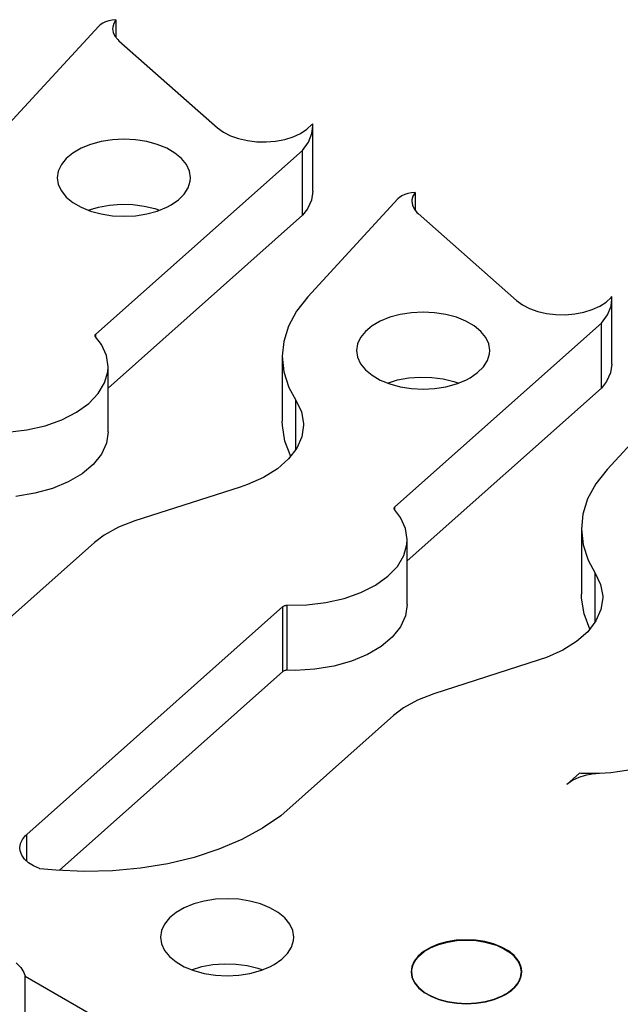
# Model space of a CAD drawing. Header units: inches. Extents: x 3 to 289, y 4 to 291.
# Tile 546 of 634: x 181.99 to 183.41, y 134.55 to 136.88. Entities that reach past the tile are written whole.
import ezdxf

# ---------------------------------------------------------------- set-up
doc = ezdxf.new("R2010")
doc.units = ezdxf.units.IN
doc.header["$LTSCALE"] = 0.5
doc.header["$MEASUREMENT"] = 0
doc.layers.add('DBU', color=7, linetype='Continuous')

msp = doc.modelspace()

# ---------------------------------------------------------------- linework, layer by layer
at = {"layer": 'DBU', "color": 30, "linetype": 'Continuous'}
for p, q in [((182.1813, 136.8627), (181.9686, 136.6318)), ((182.1848, 136.866), (182.1813, 136.8627)), ((182.1906, 136.8699), (182.1848, 136.866)), ((182.1973, 136.8731), (182.1906, 136.8699)), ((182.205, 136.8755), (182.1973, 136.8731)), ((182.2133, 136.8772), (182.205, 136.8755)), ((182.2219, 136.878), (182.2133, 136.8772)), ((182.2143, 136.8605), (182.2141, 136.8569)), ((182.2141, 136.8569), (182.2155, 136.8479)), ((182.2168, 136.8694), (182.2143, 136.8605)), ((182.2219, 136.878), (182.2168, 136.8694)), ((182.2219, 136.878), (182.2219, 136.8357)), ((182.2155, 136.8479), (182.2196, 136.8391)), ((182.2196, 136.8391), (182.2262, 136.8309)), ((182.2262, 136.8309), (182.2288, 136.8284)), ((182.2288, 136.8284), (182.462, 136.6228)), ((182.6732, 136.6191), (182.6851, 136.6301)), ((182.6851, 136.6301), (182.687, 136.6323)), ((182.6852, 136.6094), (182.6872, 136.6262)), ((182.6872, 136.6262), (182.687, 136.6323)), ((182.6872, 136.4727), (182.6872, 136.6262)), ((182.462, 136.6228), (182.4759, 136.6126)), ((182.4759, 136.6126), (182.4927, 136.604)), ((182.4927, 136.604), (182.5118, 136.5972)), ((182.6208, 136.5952), (182.6406, 136.6013)), ((182.6406, 136.6013), (182.6583, 136.6094)), ((182.6583, 136.6094), (182.6732, 136.6191)), ((182.677, 136.5888), (182.6852, 136.6094)), ((182.1621, 136.5832), (182.1396, 136.5741)), ((182.187, 136.5899), (182.1621, 136.5832)), ((182.2135, 136.594), (182.187, 136.5899)), ((182.2409, 136.5954), (182.2135, 136.594)), ((182.2682, 136.594), (182.2409, 136.5954)), ((182.2947, 136.5899), (182.2682, 136.594)), ((182.3196, 136.5832), (182.2947, 136.5899)), ((182.3421, 136.5741), (182.3196, 136.5832)), ((182.5118, 136.5972), (182.5327, 136.5923)), ((182.5327, 136.5923), (182.5547, 136.5897)), ((182.5547, 136.5897), (182.5772, 136.5893)), ((182.5772, 136.5893), (182.5994, 136.5911)), ((182.5994, 136.5911), (182.6208, 136.5952)), ((182.6627, 136.5693), (182.677, 136.5888)), ((182.1202, 136.5629), (182.1045, 136.5499)), ((182.1396, 136.5741), (182.1202, 136.5629)), ((182.1742, 136.135), (182.6627, 136.5693)), ((182.3615, 136.5629), (182.3421, 136.5741)), ((182.3773, 136.5499), (182.3615, 136.5629)), ((182.6627, 136.4158), (182.6627, 136.5693)), ((182.0929, 136.5356), (182.0857, 136.5203)), ((182.1045, 136.5499), (182.0929, 136.5356)), ((182.3889, 136.5356), (182.3773, 136.5499)), ((182.396, 136.5203), (182.3889, 136.5356)), ((182.0857, 136.5203), (182.0834, 136.5045)), ((182.3984, 136.5045), (182.396, 136.5203)), ((182.0834, 136.5045), (182.0857, 136.4887)), ((182.0857, 136.4887), (182.0929, 136.4734)), ((182.393, 136.4809), (182.3978, 136.4965)), ((182.3978, 136.4965), (182.3984, 136.5045)), ((182.0929, 136.4734), (182.1045, 136.459)), ((182.3699, 136.4523), (182.3836, 136.466)), ((182.3836, 136.466), (182.393, 136.4809)), ((182.6872, 136.4727), (182.684, 136.4517)), ((182.8977, 136.4616), (182.892, 136.4578)), ((182.9045, 136.4648), (182.8977, 136.4616)), ((182.9121, 136.4673), (182.9045, 136.4648)), ((182.9204, 136.469), (182.9121, 136.4673)), ((182.929, 136.4698), (182.9204, 136.469)), ((182.9239, 136.4612), (182.9215, 136.4522)), ((182.929, 136.4698), (182.9239, 136.4612)), ((182.929, 136.4698), (182.929, 136.4275)), ((182.1045, 136.459), (182.1202, 136.446)), ((182.1202, 136.446), (182.1396, 136.4348)), ((182.1808, 136.435), (182.207, 136.4398)), ((182.207, 136.4398), (182.2342, 136.4418)), ((182.2342, 136.4418), (182.2616, 136.4411)), ((182.2616, 136.4411), (182.2884, 136.4376)), ((182.3421, 136.4348), (182.3522, 136.4402)), ((182.3522, 136.4402), (182.3699, 136.4523)), ((182.684, 136.4517), (182.6746, 136.4313)), ((182.8884, 136.4545), (182.6757, 136.2236)), ((182.892, 136.4578), (182.8884, 136.4545)), ((182.9215, 136.4522), (182.9212, 136.4486)), ((182.9212, 136.4486), (182.9226, 136.4396)), ((182.9226, 136.4396), (182.9267, 136.4309)), ((182.1396, 136.4348), (182.1621, 136.4257)), ((182.1564, 136.4277), (182.1808, 136.435)), ((182.1621, 136.4257), (182.187, 136.419)), ((182.187, 136.419), (182.2135, 136.4149)), ((182.2033, 136.0074), (182.6627, 136.4158)), ((182.2135, 136.4149), (182.2409, 136.4135)), ((182.2409, 136.4135), (182.2682, 136.4149)), ((182.2682, 136.4149), (182.2947, 136.419)), ((182.2884, 136.4376), (182.3138, 136.4316)), ((182.2947, 136.419), (182.3196, 136.4257)), ((182.3138, 136.4316), (182.3253, 136.4277)), ((182.3196, 136.4257), (182.3421, 136.4348)), ((182.6746, 136.4313), (182.6627, 136.4158)), ((182.9267, 136.4309), (182.9333, 136.4226)), ((182.9333, 136.4226), (182.936, 136.4202)), ((182.936, 136.4202), (183.1691, 136.2146)), ((182.6757, 136.2236), (182.6491, 136.1897)), ((183.1691, 136.2146), (183.183, 136.2044)), ((183.3654, 136.2011), (183.3804, 136.2108)), ((183.3804, 136.2108), (183.3922, 136.2218)), ((183.3922, 136.2218), (183.3941, 136.2241)), ((183.3923, 136.2011), (183.3943, 136.218)), ((183.3943, 136.218), (183.3941, 136.2241)), ((183.3943, 136.0645), (183.3943, 136.218)), ((182.6491, 136.1897), (182.6299, 136.1542)), ((182.9206, 136.1858), (182.8941, 136.1817)), ((182.948, 136.1871), (182.9206, 136.1858)), ((182.9753, 136.1858), (182.948, 136.1871)), ((183.0018, 136.1817), (182.9753, 136.1858)), ((183.183, 136.2044), (183.1998, 136.1958)), ((183.1998, 136.1958), (183.2189, 136.1889)), ((183.2189, 136.1889), (183.2398, 136.1841)), ((183.2398, 136.1841), (183.2618, 136.1814)), ((183.2843, 136.181), (183.3065, 136.1829)), ((183.3065, 136.1829), (183.3279, 136.187)), ((183.3279, 136.187), (183.3477, 136.1931)), ((183.3477, 136.1931), (183.3654, 136.2011)), ((183.3841, 136.1806), (183.3923, 136.2011)), ((182.8467, 136.1659), (182.8273, 136.1547)), ((182.8692, 136.175), (182.8467, 136.1659)), ((182.8941, 136.1817), (182.8692, 136.175)), ((182.8813, 135.7268), (183.3698, 136.1611)), ((183.0267, 136.175), (183.0018, 136.1817)), ((183.0492, 136.1659), (183.0267, 136.175)), ((183.0686, 136.1547), (183.0492, 136.1659)), ((183.2618, 136.1814), (183.2843, 136.181)), ((183.3698, 136.1611), (183.3841, 136.1806)), ((183.3698, 136.0076), (183.3698, 136.1611)), ((182.6299, 136.1542), (182.6185, 136.1176)), ((182.8116, 136.1417), (182.8, 136.1273)), ((182.8273, 136.1547), (182.8116, 136.1417)), ((183.0844, 136.1417), (183.0686, 136.1547)), ((183.096, 136.1273), (183.0844, 136.1417)), ((182.1725, 136.1316), (182.1726, 136.1327)), ((182.1725, 136.1308), (182.1725, 136.1316)), ((182.1729, 136.1297), (182.1725, 136.1308)), ((182.1726, 136.1327), (182.1731, 136.1337)), ((182.1737, 136.1287), (182.1729, 136.1297)), ((182.1731, 136.1337), (182.1739, 136.1347)), ((182.1875, 136.1103), (182.1737, 136.1287)), ((182.1739, 136.1347), (182.1742, 136.135)), ((182.6185, 136.1176), (182.615, 136.0829)), ((182.8, 136.1273), (182.7929, 136.112)), ((183.1031, 136.112), (183.096, 136.1273)), ((182.1993, 136.0844), (182.1875, 136.1103)), ((182.7929, 136.112), (182.7905, 136.0962)), ((182.7905, 136.0962), (182.7929, 136.0804)), ((183.1055, 136.0962), (183.1031, 136.112)), ((183.1049, 136.0883), (183.1055, 136.0962)), ((182.2033, 136.0578), (182.1993, 136.0844)), ((182.615, 136.0829), (182.615, 135.9294)), ((182.615, 136.0829), (182.619, 136.0458)), ((182.7929, 136.0804), (182.8, 136.0651)), ((183.0907, 136.0578), (183.1001, 136.0727)), ((183.1001, 136.0727), (183.1049, 136.0883)), ((182.1952, 136.0199), (182.2026, 136.0463)), ((182.2026, 136.0463), (182.2033, 136.0578)), ((182.2033, 135.9042), (182.2033, 136.0578)), ((182.619, 136.0458), (182.6309, 136.0092)), ((182.8, 136.0651), (182.8116, 136.0508)), ((182.8116, 136.0508), (182.8273, 136.0378)), ((183.0593, 136.0319), (183.077, 136.0441)), ((183.077, 136.0441), (183.0907, 136.0578)), ((183.3912, 136.0434), (183.3817, 136.023)), ((183.5955, 136.0462), (183.3829, 135.8153)), ((183.3943, 136.0645), (183.3912, 136.0434)), ((182.1801, 135.9946), (182.1952, 136.0199)), ((182.8273, 136.0378), (182.8467, 136.0266)), ((182.8467, 136.0266), (182.8692, 136.0175)), ((182.8635, 136.0195), (182.8879, 136.0268)), ((182.8879, 136.0268), (182.9141, 136.0315)), ((182.9141, 136.0315), (182.9413, 136.0336)), ((182.9413, 136.0336), (182.9687, 136.0329)), ((182.9687, 136.0329), (182.9955, 136.0294)), ((182.9955, 136.0294), (183.0209, 136.0233)), ((183.0209, 136.0233), (183.0324, 136.0195)), ((183.0267, 136.0175), (183.0492, 136.0266)), ((183.0492, 136.0266), (183.0593, 136.0319)), ((183.3817, 136.023), (183.3698, 136.0076)), ((182.6309, 136.0092), (182.6474, 135.9787)), ((182.8692, 136.0175), (182.8941, 136.0108)), ((182.8941, 136.0108), (182.9206, 136.0067)), ((182.9104, 135.5992), (183.3698, 136.0076)), ((182.9206, 136.0067), (182.948, 136.0053)), ((182.948, 136.0053), (182.9753, 136.0067)), ((182.9753, 136.0067), (183.0018, 136.0108)), ((183.0018, 136.0108), (183.0267, 136.0175)), ((182.1577, 135.9712), (182.1801, 135.9946)), ((182.6474, 135.8622), (182.6474, 135.9787)), ((182.6474, 135.9787), (182.6603, 135.9519)), ((182.0939, 135.9327), (182.1287, 135.9504)), ((182.1287, 135.9504), (182.1577, 135.9712)), ((182.6603, 135.9519), (182.6654, 135.9242)), ((182.0543, 135.9187), (182.0939, 135.9327)), ((182.6153, 135.9195), (182.615, 135.9294)), ((181.9658, 135.9035), (182.0112, 135.9089)), ((182.0112, 135.9089), (182.0543, 135.9187)), ((182.2033, 135.9042), (182.1993, 135.8776)), ((182.6214, 135.8824), (182.6153, 135.9195)), ((182.6654, 135.9204), (182.6614, 135.8927)), ((182.6654, 135.9242), (182.6654, 135.9204)), ((182.6354, 135.8461), (182.6214, 135.8824)), ((182.6614, 135.8927), (182.6496, 135.8657)), ((182.1993, 135.8776), (182.1875, 135.8517)), ((182.6496, 135.8657), (182.6301, 135.8403)), ((182.1875, 135.8517), (182.1681, 135.8274)), ((182.6301, 135.8403), (182.6037, 135.817)), ((182.1681, 135.8274), (182.1418, 135.8054)), ((182.6037, 135.817), (182.571, 135.7966)), ((183.3829, 135.8153), (183.3562, 135.7815)), ((182.1418, 135.8054), (182.1093, 135.7863)), ((182.571, 135.7966), (182.5329, 135.7795)), ((182.0717, 135.7707), (182.0299, 135.7591)), ((182.1093, 135.7863), (182.0717, 135.7707)), ((182.5155, 135.7735), (182.2663, 135.6938)), ((182.5329, 135.7795), (182.5155, 135.7735)), ((183.3562, 135.7815), (183.337, 135.746)), ((182.0299, 135.7591), (181.9853, 135.7518)), ((183.337, 135.746), (183.3256, 135.7094)), ((182.8796, 135.7233), (182.8797, 135.7244)), ((182.8796, 135.7225), (182.8796, 135.7233)), ((182.8801, 135.7214), (182.8796, 135.7225)), ((182.8797, 135.7244), (182.8802, 135.7255)), ((182.8808, 135.7204), (182.8801, 135.7214)), ((182.8802, 135.7255), (182.881, 135.7265)), ((182.8946, 135.702), (182.8808, 135.7204)), ((182.881, 135.7265), (182.8813, 135.7268)), ((182.2663, 135.6938), (182.2279, 135.6788)), ((182.9065, 135.6762), (182.8946, 135.702)), ((183.3256, 135.7094), (183.3221, 135.6746)), ((182.2279, 135.6788), (182.1944, 135.6603)), ((182.9104, 135.6495), (182.9065, 135.6762)), ((183.3221, 135.6746), (183.3221, 135.5211)), ((183.3221, 135.6746), (183.3261, 135.6375)), ((182.1944, 135.6603), (182.1711, 135.6425)), ((182.9097, 135.6381), (182.9104, 135.6495)), ((182.9104, 135.496), (182.9104, 135.6495)), ((182.1711, 135.6425), (181.9046, 135.4056)), ((182.9023, 135.6117), (182.9097, 135.6381)), ((183.3261, 135.6375), (183.338, 135.601)), ((182.8872, 135.5864), (182.9023, 135.6117)), ((183.338, 135.601), (183.3545, 135.5705)), ((182.8648, 135.563), (182.8872, 135.5864)), ((182.8358, 135.5421), (182.8648, 135.563)), ((183.3545, 135.4539), (183.3545, 135.5705)), ((183.3545, 135.5705), (183.3674, 135.5437)), ((182.801, 135.5245), (182.8358, 135.5421)), ((183.3674, 135.5437), (183.3725, 135.516)), ((182.7183, 135.5007), (182.7614, 135.5105)), ((182.7614, 135.5105), (182.801, 135.5245)), ((183.3224, 135.5112), (183.3221, 135.5211)), ((183.3285, 135.4742), (183.3224, 135.5112)), ((183.3725, 135.5122), (183.3685, 135.4845)), ((183.3725, 135.516), (183.3725, 135.5122)), ((182.0111, 134.9531), (182.6168, 135.4916)), ((182.6168, 135.4916), (182.6179, 135.4924)), ((182.6179, 135.4924), (182.6194, 135.4932)), ((182.6194, 135.4932), (182.621, 135.4938)), ((182.621, 135.4938), (182.6228, 135.4942)), ((182.6228, 135.4942), (182.6246, 135.4944)), ((182.6246, 135.4944), (182.6266, 135.4944)), ((182.6266, 135.4944), (182.6729, 135.4953)), ((182.6266, 135.4944), (182.6266, 135.4944)), ((182.6729, 135.4953), (182.7183, 135.5007)), ((182.9104, 135.496), (182.9065, 135.4693)), ((183.3685, 135.4845), (183.3567, 135.4575)), ((182.9065, 135.4693), (182.8946, 135.4435)), ((183.3425, 135.4379), (183.3285, 135.4742)), ((182.8946, 135.4435), (182.8752, 135.4192)), ((183.3567, 135.4575), (183.3373, 135.432)), ((182.8752, 135.4192), (182.8489, 135.3971)), ((183.3373, 135.432), (183.3108, 135.4087)), ((182.8489, 135.3971), (182.8164, 135.3781)), ((183.3108, 135.4087), (183.2781, 135.3883)), ((182.8164, 135.3781), (182.7788, 135.3625)), ((183.24, 135.3713), (183.2226, 135.3653)), ((183.2781, 135.3883), (183.24, 135.3713)), ((182.737, 135.3508), (182.6924, 135.3435)), ((182.7788, 135.3625), (182.737, 135.3508)), ((183.2226, 135.3653), (182.9734, 135.2855)), ((182.0877, 134.8677), (182.6168, 135.3381)), ((182.618, 135.3389), (182.6168, 135.3381)), ((182.6168, 135.3381), (182.6168, 135.3381)), ((182.6194, 135.3397), (182.618, 135.3389)), ((182.621, 135.3403), (182.6194, 135.3397)), ((182.6228, 135.3407), (182.621, 135.3403)), ((182.6247, 135.3409), (182.6228, 135.3407)), ((182.6266, 135.3409), (182.6247, 135.3409)), ((182.6464, 135.3407), (182.6266, 135.3409)), ((182.6924, 135.3435), (182.6464, 135.3407)), ((182.9734, 135.2855), (182.935, 135.2706)), ((182.9015, 135.252), (182.8782, 135.2343)), ((182.935, 135.2706), (182.9015, 135.252)), ((182.8782, 135.2343), (182.6117, 134.9973)), ((183.3178, 135.0976), (183.2874, 135.0707)), ((183.3212, 135.0974), (183.3178, 135.0976)), ((183.3648, 135.0968), (183.3212, 135.0974)), ((183.392, 135.0987), (183.3648, 135.0968)), ((183.4341, 135.1052), (183.392, 135.0987)), ((182.6117, 134.9973), (182.5685, 134.9676)), ((182.0009, 134.9413), (182.0084, 134.9505)), ((182.0084, 134.9505), (182.0111, 134.9531)), ((182.5685, 134.9676), (182.5195, 134.941)), ((181.9949, 134.9214), (181.9964, 134.9315)), ((181.9964, 134.9315), (182.0009, 134.9413)), ((182.5195, 134.941), (182.4654, 134.918)), ((181.9956, 134.9143), (181.9949, 134.9214)), ((181.9993, 134.9043), (181.9956, 134.9143)), ((182.0059, 134.8949), (181.9993, 134.9043)), ((182.4654, 134.918), (182.4069, 134.8988)), ((182.0152, 134.8863), (182.0059, 134.8949)), ((182.027, 134.8787), (182.0152, 134.8863)), ((182.3449, 134.8837), (182.2802, 134.8731)), ((182.4069, 134.8988), (182.3449, 134.8837)), ((182.0409, 134.8725), (182.027, 134.8787)), ((182.0419, 134.8721), (182.0409, 134.8725)), ((182.0795, 134.8683), (182.0419, 134.8721)), ((182.1466, 134.8653), (182.0795, 134.8683)), ((182.2138, 134.8669), (182.1466, 134.8653)), ((182.2802, 134.8731), (182.2138, 134.8669)), ((182.4061, 134.789), (182.3836, 134.7799)), ((182.4309, 134.7957), (182.4061, 134.789)), ((182.4575, 134.7998), (182.4309, 134.7957)), ((182.4848, 134.8012), (182.4575, 134.7998)), ((182.5122, 134.7998), (182.4848, 134.8012)), ((182.5387, 134.7957), (182.5122, 134.7998)), ((182.5636, 134.789), (182.5387, 134.7957)), ((182.586, 134.7799), (182.5636, 134.789)), ((182.3642, 134.7687), (182.3484, 134.7557)), ((182.3836, 134.7799), (182.3642, 134.7687)), ((182.6055, 134.7687), (182.586, 134.7799)), ((182.6212, 134.7557), (182.6055, 134.7687)), ((182.3368, 134.7413), (182.3297, 134.726)), ((182.3484, 134.7557), (182.3368, 134.7413)), ((182.6328, 134.7413), (182.6212, 134.7557)), ((182.6399, 134.726), (182.6328, 134.7413)), ((182.3297, 134.726), (182.3273, 134.7102)), ((182.6423, 134.7102), (182.6399, 134.726)), ((182.3273, 134.7102), (182.3297, 134.6944)), ((182.3297, 134.6944), (182.3368, 134.6791)), ((182.6369, 134.6867), (182.6417, 134.7023)), ((182.6417, 134.7023), (182.6423, 134.7102)), ((182.9838, 134.6937), (182.9652, 134.686)), ((182.9915, 134.695), (182.9723, 134.6881)), ((183.0044, 134.6994), (182.9838, 134.6937)), ((183.0125, 134.6999), (182.9915, 134.695)), ((183.0264, 134.7029), (183.0044, 134.6994)), ((183.0346, 134.7027), (183.0125, 134.6999)), ((183.0491, 134.7042), (183.0264, 134.7029)), ((183.0573, 134.7031), (183.0346, 134.7027)), ((183.0719, 134.7032), (183.0491, 134.7042)), ((183.0797, 134.7013), (183.0573, 134.7031)), ((183.094, 134.6999), (183.0719, 134.7032)), ((183.1013, 134.6973), (183.0797, 134.7013)), ((183.1148, 134.6945), (183.094, 134.6999)), ((183.1213, 134.6911), (183.1013, 134.6973)), ((183.1336, 134.687), (183.1148, 134.6945)), ((182.3368, 134.6791), (182.3484, 134.6648)), ((182.6138, 134.6581), (182.6276, 134.6718)), ((182.6276, 134.6718), (182.6369, 134.6867)), ((182.9492, 134.6766), (182.9363, 134.6657)), ((182.9554, 134.6794), (182.9415, 134.669)), ((182.9652, 134.686), (182.9492, 134.6766)), ((182.9723, 134.6881), (182.9554, 134.6794)), ((183.1341, 134.6857), (183.1213, 134.6911)), ((183.1499, 134.6778), (183.1336, 134.687)), ((183.1501, 134.6764), (183.1341, 134.6857)), ((183.1632, 134.6671), (183.1499, 134.6778)), ((183.1631, 134.6657), (183.1501, 134.6764)), ((181.9863, 134.6495), (181.9971, 134.6386)), ((182.3484, 134.6648), (182.3642, 134.6518)), ((182.3642, 134.6518), (182.3836, 134.6406)), ((182.4509, 134.6455), (182.4781, 134.6476)), ((182.4781, 134.6476), (182.5056, 134.6469)), ((182.5056, 134.6469), (182.5324, 134.6434)), ((182.5962, 134.6459), (182.6138, 134.6581)), ((182.9269, 134.6537), (182.9212, 134.6409)), ((182.9308, 134.6575), (182.9238, 134.6451)), ((182.9363, 134.6657), (182.9269, 134.6537)), ((182.9415, 134.669), (182.9308, 134.6575)), ((183.1727, 134.6538), (183.1631, 134.6657)), ((183.1731, 134.6552), (183.1632, 134.6671)), ((183.1785, 134.6412), (183.1727, 134.6538)), ((183.1793, 134.6425), (183.1731, 134.6552)), ((181.9971, 134.6386), (182.0045, 134.6268)), ((182.0045, 134.6268), (182.0075, 134.6184)), ((182.3836, 134.6406), (182.4061, 134.6315)), ((182.4003, 134.6335), (182.4247, 134.6408)), ((182.4061, 134.6315), (182.4309, 134.6248)), ((182.4247, 134.6408), (182.4509, 134.6455)), ((182.4309, 134.6248), (182.4575, 134.6207)), ((182.5122, 134.6207), (182.5387, 134.6248)), ((182.5324, 134.6434), (182.5577, 134.6373)), ((182.5387, 134.6248), (182.5636, 134.6315)), ((182.5577, 134.6373), (182.5693, 134.6335)), ((182.5636, 134.6315), (182.586, 134.6406)), ((182.586, 134.6406), (182.5962, 134.6459)), ((182.9212, 134.6409), (182.9195, 134.6286)), ((182.9195, 134.6286), (182.9215, 134.6154)), ((182.9207, 134.6321), (182.9205, 134.6282)), ((182.9205, 134.6282), (182.9225, 134.6151)), ((182.9238, 134.6451), (182.9207, 134.6321)), ((183.1805, 134.6282), (183.1785, 134.6412)), ((183.1785, 134.6151), (183.1805, 134.6282)), ((183.1815, 134.6294), (183.1793, 134.6425)), ((183.181, 134.622), (183.1815, 134.6286)), ((183.1815, 134.6286), (183.1815, 134.6294)), ((182.0075, 134.6184), (182.5954, 134.2789)), ((182.0075, 134.4649), (182.0075, 134.6184)), ((182.4575, 134.6207), (182.4848, 134.6193)), ((182.4848, 134.6193), (182.5122, 134.6207)), ((182.9215, 134.6154), (182.9274, 134.6027)), ((182.9225, 134.6151), (182.9283, 134.6025)), ((182.9274, 134.6027), (182.937, 134.5908)), ((182.9283, 134.6025), (182.9379, 134.5906)), ((183.1631, 134.5906), (183.1727, 134.6025)), ((183.1692, 134.5966), (183.177, 134.609)), ((183.1727, 134.6025), (183.1785, 134.6151)), ((183.177, 134.609), (183.181, 134.622)), ((182.937, 134.5908), (182.9501, 134.58)), ((182.9379, 134.5906), (182.9509, 134.5799)), ((182.9501, 134.58), (182.9663, 134.5706)), ((182.9509, 134.5799), (182.9669, 134.5707)), ((183.1341, 134.5707), (183.1501, 134.5799)), ((183.1431, 134.5751), (183.1578, 134.5852)), ((183.1501, 134.5799), (183.1631, 134.5906)), ((183.1578, 134.5852), (183.1692, 134.5966)), ((182.9663, 134.5706), (182.985, 134.5631)), ((182.9669, 134.5707), (182.9855, 134.5632)), ((182.985, 134.5631), (183.0057, 134.5575)), ((182.9855, 134.5632), (183.006, 134.5576)), ((183.0057, 134.5575), (183.0277, 134.5541)), ((183.006, 134.5576), (183.0279, 134.5543)), ((183.0277, 134.5541), (183.0505, 134.5529)), ((183.0279, 134.5543), (183.0505, 134.5531)), ((183.0505, 134.5531), (183.0731, 134.5543)), ((183.0505, 134.5529), (183.0732, 134.5541)), ((183.0731, 134.5543), (183.095, 134.5576)), ((183.0732, 134.5541), (183.0953, 134.5575)), ((183.095, 134.5576), (183.1155, 134.5632)), ((183.0953, 134.5575), (183.116, 134.5631)), ((183.1155, 134.5632), (183.1341, 134.5707)), ((183.116, 134.5631), (183.1347, 134.5706)), ((183.1347, 134.5706), (183.1431, 134.5751))]:
    msp.add_line(p, q, dxfattribs=at)
at = {"layer": 'DBU', "color": 4, "linetype": 'Continuous'}
for p, q in [((182.1742, 136.128), (182.1742, 136.135)), ((182.8813, 135.7198), (182.8813, 135.7268)), ((182.6168, 135.3381), (182.6168, 135.4916)), ((182.6266, 135.3409), (182.6266, 135.4944)), ((182.0111, 134.8896), (182.0111, 134.9531))]:
    msp.add_line(p, q, dxfattribs=at)
at = {"layer": 'DBU', "color": 6, "linetype": 'Continuous'}
for p, q in [((183.3311, 135.0921), (183.3158, 135.0872)), ((183.3476, 135.0953), (183.3311, 135.0921)), ((183.3648, 135.0968), (183.3476, 135.0953)), ((183.392, 135.0987), (183.3648, 135.0968)), ((183.4341, 135.1052), (183.392, 135.0987)), ((183.2907, 135.0734), (183.2874, 135.0707)), ((183.3022, 135.0809), (183.2907, 135.0734)), ((183.3158, 135.0872), (183.3022, 135.0809)), ((182.9669, 134.6857), (182.9855, 134.6932)), ((182.9855, 134.6932), (183.006, 134.6987)), ((183.006, 134.6987), (183.0279, 134.7021)), ((183.0279, 134.7021), (183.0505, 134.7032)), ((183.0505, 134.7032), (183.0731, 134.7021)), ((183.0731, 134.7021), (183.095, 134.6987)), ((183.095, 134.6987), (183.1155, 134.6932)), ((183.1155, 134.6932), (183.1213, 134.6911)), ((182.9379, 134.6657), (182.9509, 134.6764)), ((182.9509, 134.6764), (182.9669, 134.6857)), ((183.1213, 134.6911), (183.1392, 134.6831)), ((183.1392, 134.6831), (183.1543, 134.6733)), ((183.1543, 134.6733), (183.1663, 134.6622)), ((182.9225, 134.6412), (182.9283, 134.6538)), ((182.9283, 134.6538), (182.9379, 134.6657)), ((183.1663, 134.6622), (183.1748, 134.6501)), ((183.1748, 134.6501), (183.1795, 134.6373)), ((182.9205, 134.6282), (182.9225, 134.6412)), ((182.9225, 134.6151), (182.9205, 134.6282)), ((183.1805, 134.6282), (183.1785, 134.6151)), ((183.1795, 134.6373), (183.1805, 134.6282)), ((182.9283, 134.6025), (182.9225, 134.6151)), ((182.9379, 134.5906), (182.9283, 134.6025)), ((183.1727, 134.6025), (183.1631, 134.5906)), ((183.1785, 134.6151), (183.1727, 134.6025)), ((182.9509, 134.5799), (182.9379, 134.5906)), ((182.9669, 134.5707), (182.9509, 134.5799)), ((183.1501, 134.5799), (183.1341, 134.5707)), ((183.1631, 134.5906), (183.1501, 134.5799)), ((182.9855, 134.5632), (182.9669, 134.5707)), ((183.006, 134.5576), (182.9855, 134.5632)), ((183.0279, 134.5543), (183.006, 134.5576)), ((183.0505, 134.5531), (183.0279, 134.5543)), ((183.0731, 134.5543), (183.0505, 134.5531)), ((183.095, 134.5576), (183.0731, 134.5543)), ((183.1155, 134.5632), (183.095, 134.5576)), ((183.1341, 134.5707), (183.1155, 134.5632))]:
    msp.add_line(p, q, dxfattribs=at)

doc.saveas('drawing.dxf')
